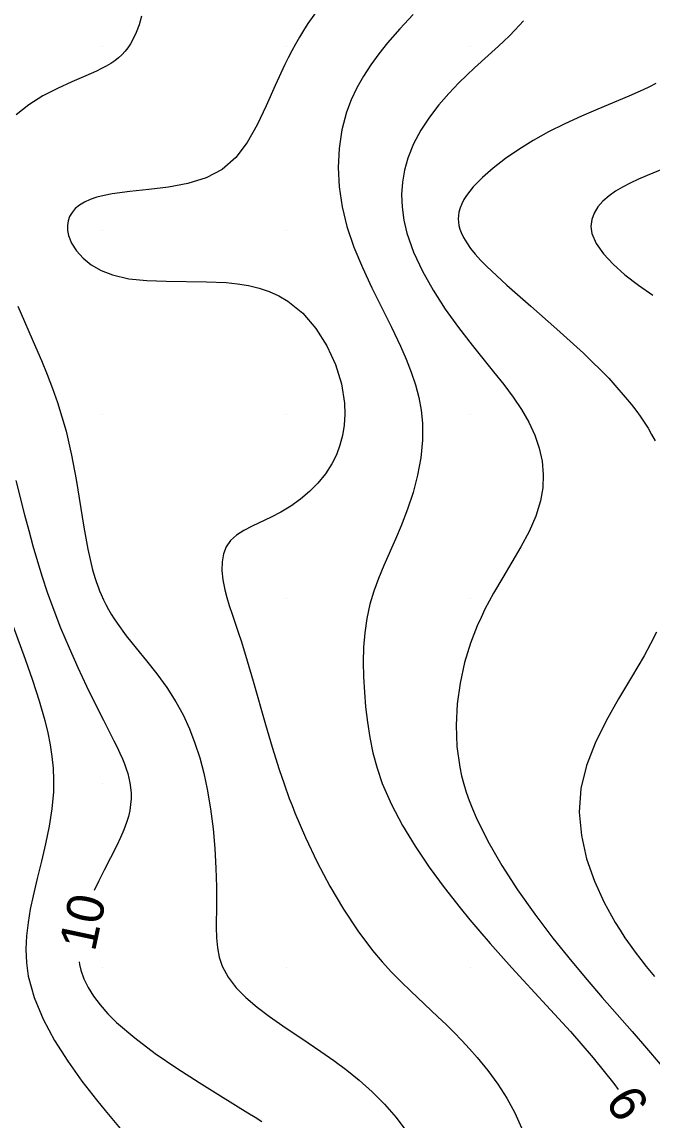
# Model space of a CAD drawing. Extents: x 2602990 to 2605851, y 618069 to 619180.
# Drawn here: x 2603475.7 to 2603509.8, y 618261.7 to 618321.3 of the extents above; entities that cross this region are included whole.
import ezdxf

# ---------------------------------------------------------------- set-up
doc = ezdxf.new("R2010")
doc.units = 0
for name, color, linetype in [('DTM Contours Major', 7, 'Continuous'), ('DTM Contours Minor', 7, 'Continuous'), ('DTM Contours Minor Text', 7, 'Continuous'), ('Exist DTM QL2 LIDAR Elevation Point', 7, 'Continuous')]:
    doc.layers.add(name, color=color, linetype=linetype)

msp = doc.modelspace()

# ---------------------------------------------------------------- linework, layer by layer
at = {"layer": 'DTM Contours Major'}
msp.add_lwpolyline([(2603474.953, 618289.098), (2603475.823, 618286.73), (2603476.226, 618285.584), (2603476.589, 618284.471), (2603476.896, 618283.395), (2603477.056, 618282.731), (2603477.186, 618282.08), (2603477.284, 618281.439), (2603477.347, 618280.803), (2603477.375, 618280.17), (2603477.365, 618279.535), (2603477.282, 618278.599), (2603477.133, 618277.656), (2603476.938, 618276.709), (2603476.714, 618275.76), (2603476.482, 618274.815), (2603476.261, 618273.875), (2603476.108, 618273.149), (2603475.984, 618272.427), (2603475.9, 618271.704), (2603475.868, 618270.98), (2603475.897, 618270.25), (2603476, 618269.513), (2603476.319, 618268.353), (2603476.806, 618267.185), (2603477.424, 618266.028), (2603478.137, 618264.9), (2603478.909, 618263.817), (2603479.703, 618262.798), (2603480.172, 618262.226), (2603481.078, 618261.142)], dxfattribs=at)
at = {"layer": 'DTM Contours Minor'}
for points in [[(2603492.144, 618322.63), (2603491.175, 618321.244), (2603490.939, 618320.87), (2603490.716, 618320.498), (2603490.503, 618320.126), (2603490.3, 618319.755), (2603490.107, 618319.384), (2603489.922, 618319.012), (2603489.401, 618317.881), (2603488.912, 618316.778), (2603488.418, 618315.736), (2603487.881, 618314.79), (2603487.262, 618313.974), (2603486.524, 618313.324), (2603485.643, 618312.861), (2603484.654, 618312.554), (2603483.602, 618312.357), (2603482.536, 618312.228), (2603481.504, 618312.122), (2603480.553, 618311.996), (2603480.121, 618311.911), (2603479.724, 618311.809), (2603479.365, 618311.688), (2603479.047, 618311.546), (2603478.772, 618311.382), (2603478.545, 618311.196), (2603478.371, 618310.992), (2603478.242, 618310.769), (2603478.16, 618310.528), (2603478.124, 618310.274), (2603478.132, 618310.009), (2603478.185, 618309.736), (2603478.35, 618309.316), (2603478.613, 618308.9), (2603478.97, 618308.504), (2603479.417, 618308.144), (2603479.949, 618307.834), (2603480.562, 618307.591), (2603481.452, 618307.39), (2603482.437, 618307.288), (2603483.488, 618307.25), (2603485.667, 618307.228), (2603486.734, 618307.175), (2603487.351, 618307.11), (2603487.947, 618307.013), (2603488.52, 618306.877), (2603489.069, 618306.697), (2603489.592, 618306.465), (2603490.089, 618306.177), (2603490.902, 618305.514), (2603491.611, 618304.692), (2603492.203, 618303.751), (2603492.666, 618302.733), (2603492.987, 618301.678), (2603493.154, 618300.628), (2603493.175, 618300.027), (2603493.14, 618299.444), (2603493.051, 618298.882), (2603492.909, 618298.343), (2603492.718, 618297.829), (2603492.478, 618297.344), (2603492.125, 618296.793), (2603491.714, 618296.287), (2603491.256, 618295.827), (2603490.762, 618295.412), (2603490.243, 618295.043), (2603489.708, 618294.719), (2603489.172, 618294.441), (2603488.151, 618293.956), (2603487.696, 618293.719), (2603487.301, 618293.462), (2603486.979, 618293.171), (2603486.742, 618292.83), (2603486.588, 618292.443), (2603486.511, 618292.012), (2603486.501, 618291.542), (2603486.554, 618291.037), (2603486.66, 618290.501), (2603486.771, 618290.079), (2603486.905, 618289.64), (2603487.055, 618289.181), (2603487.39, 618288.199), (2603487.564, 618287.672), (2603487.883, 618286.639), (2603488.204, 618285.533), (2603488.872, 618283.175), (2603489.231, 618281.958), (2603489.615, 618280.739), (2603489.881, 618279.953), (2603490.164, 618279.17), (2603490.313, 618278.778), (2603490.468, 618278.384), (2603491.038, 618277.045), (2603491.672, 618275.711), (2603492.362, 618274.407), (2603493.099, 618273.156), (2603493.876, 618271.982), (2603494.684, 618270.909), (2603495.195, 618270.304), (2603495.712, 618269.739), (2603496.231, 618269.208), (2603496.751, 618268.701), (2603498.228, 618267.31), (2603498.671, 618266.884), (2603499.106, 618266.454), (2603499.532, 618266.016), (2603499.948, 618265.569), (2603500.355, 618265.108), (2603500.934, 618264.398), (2603501.478, 618263.656), (2603501.972, 618262.885), (2603502.404, 618262.09), (2603502.76, 618261.274)], [(2603496.881, 618321.735), (2603496.169, 618320.965), (2603495.498, 618320.192), (2603495.023, 618319.599), (2603494.584, 618318.999), (2603494.185, 618318.386), (2603493.83, 618317.756), (2603493.524, 618317.106), (2603493.27, 618316.431), (2603493.015, 618315.471), (2603492.864, 618314.468), (2603492.816, 618313.431), (2603492.871, 618312.371), (2603493.03, 618311.298), (2603493.291, 618310.222), (2603493.669, 618309.103), (2603494.129, 618307.995), (2603494.642, 618306.9), (2603495.708, 618304.765), (2603496.201, 618303.73), (2603496.509, 618303.022), (2603496.779, 618302.322), (2603497.008, 618301.629), (2603497.189, 618300.938), (2603497.319, 618300.246), (2603497.391, 618299.551), (2603497.395, 618298.613), (2603497.301, 618297.669), (2603497.125, 618296.725), (2603496.879, 618295.789), (2603496.576, 618294.867), (2603496.231, 618293.965), (2603495.924, 618293.238), (2603495.301, 618291.819), (2603495.011, 618291.118), (2603494.752, 618290.417), (2603494.539, 618289.709), (2603494.37, 618288.943), (2603494.259, 618288.165), (2603494.198, 618287.376), (2603494.18, 618286.576), (2603494.197, 618285.765), (2603494.241, 618284.944), (2603494.306, 618284.133), (2603494.399, 618283.312), (2603494.528, 618282.485), (2603494.701, 618281.653), (2603494.926, 618280.815), (2603495.211, 618279.974), (2603495.701, 618278.838), (2603496.298, 618277.701), (2603496.987, 618276.569), (2603497.751, 618275.444), (2603498.571, 618274.332), (2603499.433, 618273.236), (2603499.966, 618272.584), (2603500.511, 618271.935), (2603501.069, 618271.285), (2603501.644, 618270.631), (2603502.238, 618269.968), (2603502.853, 618269.293), (2603504.125, 618267.917), (2603505.419, 618266.505), (2603506.661, 618265.087), (2603507.778, 618263.693), (2603508.001, 618263.367)], [(2603482.139, 618321.64), (2603482.009, 618321.179), (2603481.856, 618320.758), (2603481.68, 618320.376), (2603481.55, 618320.147), (2603481.408, 618319.934), (2603481.252, 618319.736), (2603481.081, 618319.551), (2603480.895, 618319.38), (2603480.692, 618319.22), (2603480.471, 618319.071), (2603480.232, 618318.93), (2603479.977, 618318.795), (2603479.705, 618318.663), (2603479.115, 618318.399), (2603478.369, 618318.077), (2603477.582, 618317.719), (2603476.791, 618317.311), (2603476.033, 618316.839), (2603475.344, 618316.288)], [(2603502.873, 618321.398), (2603502.396, 618320.876), (2603502.105, 618320.579), (2603501.813, 618320.295), (2603501.519, 618320.02), (2603500.212, 618318.84), (2603499.793, 618318.448), (2603499.37, 618318.034), (2603498.818, 618317.455), (2603498.279, 618316.83), (2603497.769, 618316.161), (2603497.306, 618315.453), (2603496.91, 618314.709), (2603496.596, 618313.931), (2603496.417, 618313.29), (2603496.303, 618312.632), (2603496.257, 618311.958), (2603496.28, 618311.269), (2603496.374, 618310.569), (2603496.54, 618309.857), (2603496.899, 618308.83), (2603497.383, 618307.794), (2603497.968, 618306.761), (2603498.63, 618305.739), (2603499.344, 618304.741), (2603500.086, 618303.776), (2603501.246, 618302.339), (2603501.797, 618301.646), (2603502.309, 618300.962), (2603502.77, 618300.28), (2603503.166, 618299.594), (2603503.488, 618298.895), (2603503.728, 618298.187), (2603503.881, 618297.474), (2603503.946, 618296.758), (2603503.919, 618296.039), (2603503.796, 618295.322), (2603503.536, 618294.491), (2603503.172, 618293.661), (2603502.733, 618292.831), (2603502.247, 618291.999), (2603501.744, 618291.163), (2603501.252, 618290.32), (2603501.011, 618289.883), (2603500.782, 618289.441), (2603500.566, 618288.995), (2603500.362, 618288.541), (2603500.172, 618288.078), (2603499.997, 618287.604), (2603499.671, 618286.541), (2603499.426, 618285.434), (2603499.269, 618284.299), (2603499.209, 618283.148), (2603499.254, 618281.997), (2603499.412, 618280.859), (2603499.51, 618280.403), (2603499.628, 618279.951), (2603499.766, 618279.5), (2603499.924, 618279.048), (2603500.1, 618278.595), (2603500.296, 618278.138), (2603500.932, 618276.849), (2603501.691, 618275.535), (2603502.549, 618274.21), (2603503.484, 618272.889), (2603504.472, 618271.586), (2603505.491, 618270.316), (2603506.319, 618269.327), (2603507.145, 618268.365), (2603508.763, 618266.512), (2603509.541, 618265.615), (2603510.289, 618264.735)], [(2603510.056, 618317.99), (2603509.717, 618317.817), (2603509.358, 618317.646), (2603508.596, 618317.307), (2603506.906, 618316.596), (2603506.014, 618316.212), (2603505.117, 618315.802), (2603504.23, 618315.359), (2603503.404, 618314.9), (2603502.619, 618314.414), (2603501.887, 618313.91), (2603501.223, 618313.397), (2603500.639, 618312.882), (2603500.149, 618312.375), (2603499.955, 618312.142), (2603499.785, 618311.911), (2603499.641, 618311.683), (2603499.523, 618311.456), (2603499.432, 618311.23), (2603499.37, 618311.004), (2603499.342, 618310.824), (2603499.332, 618310.643), (2603499.341, 618310.46), (2603499.37, 618310.275), (2603499.419, 618310.088), (2603499.487, 618309.897), (2603499.619, 618309.619), (2603499.791, 618309.332), (2603500.002, 618309.034), (2603500.252, 618308.724), (2603500.54, 618308.401), (2603500.865, 618308.064), (2603501.967, 618307.032), (2603503.272, 618305.89), (2603504.689, 618304.658), (2603506.129, 618303.351), (2603507.502, 618301.987), (2603508.717, 618300.584), (2603508.964, 618300.257), (2603509.199, 618299.93), (2603509.42, 618299.6), (2603509.629, 618299.267), (2603509.826, 618298.932), (2603510.009, 618298.594)], [(2603510.819, 618313.507), (2603509.578, 618312.997), (2603509.106, 618312.791), (2603508.661, 618312.581), (2603508.245, 618312.364), (2603507.864, 618312.138), (2603507.522, 618311.898), (2603507.18, 618311.602), (2603506.903, 618311.286), (2603506.698, 618310.95), (2603506.571, 618310.597), (2603506.531, 618310.228), (2603506.585, 618309.845), (2603506.814, 618309.3), (2603507.206, 618308.739), (2603507.736, 618308.17), (2603508.378, 618307.6), (2603509.106, 618307.038), (2603509.897, 618306.493)], [(2603475.439, 618305.898), (2603476.397, 618303.698), (2603476.718, 618302.939), (2603477.025, 618302.184), (2603477.314, 618301.427), (2603477.582, 618300.665), (2603477.827, 618299.893), (2603478.047, 618299.105), (2603478.344, 618297.806), (2603478.589, 618296.486), (2603479.013, 618293.902), (2603479.234, 618292.697), (2603479.491, 618291.59), (2603479.559, 618291.349), (2603479.63, 618291.114), (2603479.704, 618290.885), (2603479.783, 618290.663), (2603479.866, 618290.445), (2603479.953, 618290.233), (2603480.075, 618289.961), (2603480.206, 618289.695), (2603480.346, 618289.435), (2603480.494, 618289.179), (2603480.652, 618288.927), (2603480.818, 618288.676), (2603481.309, 618288.006), (2603481.845, 618287.332), (2603482.405, 618286.644), (2603482.967, 618285.935), (2603483.51, 618285.196), (2603484.011, 618284.418), (2603484.399, 618283.702), (2603484.742, 618282.954), (2603485.042, 618282.174), (2603485.301, 618281.367), (2603485.522, 618280.534), (2603485.708, 618279.679), (2603485.89, 618278.607), (2603486.026, 618277.524), (2603486.123, 618276.445), (2603486.184, 618275.389), (2603486.213, 618274.371), (2603486.217, 618273.41), (2603486.203, 618272.17), (2603486.218, 618271.6), (2603486.266, 618271.058), (2603486.363, 618270.545), (2603486.523, 618270.056), (2603486.84, 618269.459), (2603487.272, 618268.892), (2603487.802, 618268.351), (2603488.413, 618267.829), (2603489.089, 618267.318), (2603489.814, 618266.813), (2603491.179, 618265.903), (2603491.879, 618265.431), (2603492.581, 618264.938), (2603493.277, 618264.418), (2603493.958, 618263.864), (2603494.656, 618263.236), (2603495.323, 618262.561), (2603495.956, 618261.84), (2603496.548, 618261.07)], [(2603475.322, 618296.429), (2603475.798, 618294.56), (2603476.02, 618293.716), (2603476.251, 618292.876), (2603476.495, 618292.039), (2603476.753, 618291.204), (2603477.03, 618290.369), (2603477.327, 618289.533), (2603477.753, 618288.431), (2603478.208, 618287.34), (2603478.679, 618286.276), (2603479.155, 618285.256), (2603479.623, 618284.296), (2603480.071, 618283.412), (2603480.649, 618282.296), (2603480.818, 618281.956), (2603480.974, 618281.63), (2603481.114, 618281.314), (2603481.222, 618281.046), (2603481.316, 618280.784), (2603481.396, 618280.526), (2603481.462, 618280.272), (2603481.513, 618280.019), (2603481.55, 618279.767), (2603481.573, 618279.457), (2603481.573, 618279.146), (2603481.55, 618278.833), (2603481.503, 618278.516), (2603481.431, 618278.195), (2603481.335, 618277.868), (2603481.186, 618277.462), (2603481.005, 618277.046), (2603480.801, 618276.62), (2603480.11, 618275.272), (2603479.825, 618274.694), (2603479.578, 618274.16)], [(2603510.087, 618288.195), (2603509.763, 618287.556), (2603509.412, 618286.915), (2603508.735, 618285.759), (2603508.034, 618284.583), (2603507.358, 618283.389), (2603506.757, 618282.177), (2603506.282, 618280.949), (2603505.982, 618279.705), (2603505.895, 618278.426), (2603506.011, 618277.15), (2603506.297, 618275.895), (2603506.721, 618274.678), (2603507.25, 618273.516), (2603507.852, 618272.428), (2603508.111, 618272.009), (2603508.378, 618271.602), (2603508.653, 618271.205), (2603508.937, 618270.815), (2603509.231, 618270.427), (2603509.536, 618270.041), (2603509.98, 618269.499)], [(2603478.758, 618270.299), (2603478.78, 618270.152), (2603478.851, 618269.846), (2603479.016, 618269.372), (2603479.246, 618268.9), (2603479.54, 618268.427), (2603479.897, 618267.953), (2603480.315, 618267.479), (2603480.793, 618267.003), (2603481.773, 618266.16), (2603482.882, 618265.325), (2603484.065, 618264.513), (2603485.266, 618263.738), (2603486.431, 618263.016), (2603487.919, 618262.104), (2603488.309, 618261.861), (2603488.672, 618261.627)]]:
    msp.add_lwpolyline(points, dxfattribs=at)
at = {"layer": 'Exist DTM QL2 LIDAR Elevation Point'}
for p, q in [((2603480, 618320), (2603480, 618320)), ((2603490, 618320), (2603490, 618320)), ((2603500, 618320), (2603500, 618320)), ((2603480, 618310), (2603480, 618310)), ((2603490, 618310), (2603490, 618310)), ((2603500, 618310), (2603500, 618310)), ((2603480, 618300), (2603480, 618300)), ((2603490, 618300), (2603490, 618300)), ((2603500, 618300), (2603500, 618300)), ((2603480, 618290), (2603480, 618290)), ((2603490, 618290), (2603490, 618290)), ((2603500, 618290), (2603500, 618290)), ((2603480, 618280), (2603480, 618280)), ((2603490, 618280), (2603490, 618280)), ((2603500, 618280), (2603500, 618280)), ((2603480, 618270), (2603480, 618270)), ((2603490, 618270), (2603490, 618270)), ((2603500, 618270), (2603500, 618270))]:
    msp.add_line(p, q, dxfattribs=at)

# ---------------------------------------------------------------- texts
at = {"layer": 'DTM Contours Minor Text'}
for s, rotation, p in [('10', 78.01286, (2603479.611, 618270.801)), ('9', 121.69147, (2603509.761, 618262.512))]:
    msp.add_text(s, height=2, rotation=rotation, dxfattribs=at).set_placement(p)

doc.saveas('drawing.dxf')
